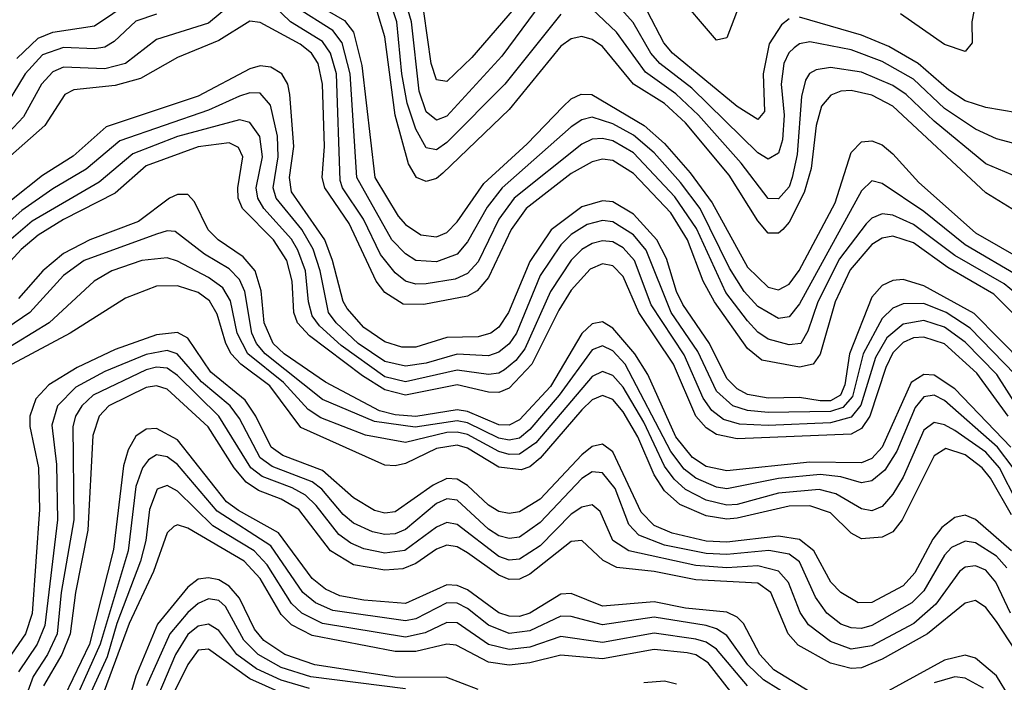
# Model space of a CAD drawing. Header units: inches. Extents: x 501365 to 657855, y 482276 to 547543.
# Tile 575 of 656: x 597006 to 598905, y 513257 to 514534. Entities that reach past the tile are written whole.
import ezdxf

# ---------------------------------------------------------------- set-up
doc = ezdxf.new("R2010")
doc.units = ezdxf.units.IN
doc.header["$MEASUREMENT"] = 0
doc.layers.add('A5591', color=7, linetype='Continuous')

msp = doc.modelspace()

# ---------------------------------------------------------------- linework, layer by layer
at = {"layer": 'A5591', "color": 5}
for points, elevation in [([(598050, 514618.3), (597936, 514464), (597830, 514348.3), (597810, 514340.5), (597790, 514356.6), (597776.5, 514396.5), (597761.5, 514530), (597745.3, 514585.3)], 3040), ([(598970, 514283.3), (598890, 514304.5), (598850, 514323.4), (598790, 514363.4), (598730, 514419.5), (598670, 514453.8), (598610, 514476), (598530, 514491.4), (598510, 514487.8), (598499.7, 514480.3), (598489.4, 514470.6), (598480, 514450), (598474.8, 514410), (598480.4, 514350), (598477.5, 514302.5), (598470, 514277.1), (598450, 514265.2), (598430, 514277.9), (598302.4, 514402.4), (598241.1, 514450), (598223.7, 514470), (598189.1, 514529.1), (598110, 514617.7)], 3040), ([(598397.1, 514570), (598370, 514499.3), (598350, 514494.8), (598269.6, 514589.6)], 2980), ([(597430, 514577.9), (597370, 514527.9), (597270, 514496.1), (597210, 514450), (597170, 514439.7), (597090, 514442.8), (597070, 514433.9), (597047.9, 514410), (597013.2, 514346.8), (596954.5, 514285.5)], 3160), ([(597000.5, 514459.5), (597041.4, 514498.6), (597070, 514510.1), (597150, 514522.6), (597220.7, 514570)], 3120), ([(598937.9, 513997.9), (598904.9, 514024.9), (598810, 514079.5), (598730, 514139.7), (598690, 514157.3), (598670, 514159.7), (598650, 514151.7), (598638.9, 514141), (598587.1, 514072.9), (598545.4, 513990), (598526.1, 513933.9), (598512.9, 513910), (598490, 513907.1), (598450, 513918.6), (598430, 513932), (598410, 513953.5), (598368, 514008), (598311.7, 514131.7), (598270, 514192.8), (598190, 514277.3), (598150, 514300.6), (598130, 514305.3), (598110, 514303.7), (598090, 514294.5), (597959.8, 514190), (597929.9, 514150), (597890, 514067.4), (597870, 514044.8), (597845.9, 514034.1), (597790, 514024.7), (597770, 514024.4), (597750.1, 514030.1), (597730, 514046.2), (597701.6, 514081.6), (597669, 514150), (597628.8, 514210), (597624, 514224), (597617, 514430), (597605.6, 514470), (597590, 514492.1), (597528.2, 514530), (597478.4, 514578.4)], 3160), ([(597570, 514568.7), (597632.5, 514532.5), (597650, 514510), (597665.8, 514445.9), (597690.7, 514230), (597735.8, 514155.8), (597750, 514139.1), (597779.6, 514119.6), (597810, 514115.7), (597830, 514124.2), (597850, 514144.8), (597901.3, 514218.7), (597984.9, 514295.1), (598053.4, 514366.6), (598070, 514381.9), (598089.1, 514390.9), (598109.8, 514390.2), (598210.3, 514330.3), (598250, 514295.6), (598299.2, 514239.2), (598341.5, 514181.5), (598410, 514057.4), (598450, 514018.6), (598470, 514013.4), (598480.9, 514019.1), (598490, 514024.2), (598509.3, 514050.7), (598578.8, 514181.2), (598610, 514278.4), (598630, 514298.6), (598650, 514300.8), (598670, 514292.9), (598690, 514275.7), (598740.3, 514220.3), (598850, 514123.3), (598990, 514043.3)], 3120), ([(598050, 514544.8), (597941.5, 514410), (597830, 514297.6), (597810, 514283.7), (597790, 514287.3), (597770, 514323.2), (597753.4, 514373.4), (597743, 514430), (597733.3, 514530), (597719.9, 514570)], 3060), ([(597971.7, 514570), (597878.3, 514461.7), (597830, 514415.4), (597810, 514418.5), (597799.5, 514450), (597785.4, 514550)], 3020), ([(597270, 514545), (597230, 514531.6), (597187.8, 514492.2), (597170, 514481.5), (597150, 514478.1), (597090, 514480.9), (597050, 514466.3), (597016.5, 514430), (596968.7, 514351.3)], 3140), ([(598937.1, 514037.1), (598830, 514099.9), (598750, 514164.4), (598670, 514218.7), (598650, 514223.7), (598630, 514204.2), (598510, 513986.6), (598490, 513961.2), (598470, 513958), (598430, 513981.3), (598403.6, 514010), (598375.3, 514055.3), (598318.5, 514170), (598280.7, 514220.7), (598230, 514277.3), (598190, 514311.8), (598150, 514333.7), (598110, 514346.2), (598090, 514341.5), (598070, 514327.7), (597936.7, 514210), (597907.4, 514172.6), (597870, 514106), (597850, 514082.2), (597810, 514067.3), (597770, 514070), (597750, 514082.6), (597723.7, 514110), (597655.9, 514230), (597643.6, 514430), (597628, 514490), (597610, 514513.8), (597538.7, 514558.7)], 3140), ([(598970, 514138.7), (598870, 514200.5), (598690, 514367.9), (598650, 514388.5), (598610, 514397.5), (598590, 514396.4), (598570.9, 514389.1), (598552.7, 514367.3), (598542.5, 514330), (598532.5, 514247.5), (598519.2, 514200.8), (598490, 514144.2), (598477.9, 514130), (598470, 514122.4), (598450, 514122.7), (598430, 514146.4), (598374.5, 514234.5), (598290, 514335.3), (598250, 514372.6), (598189.7, 514410), (598130, 514482.6), (598110, 514495.9), (598090, 514502), (598070, 514497.5), (598050, 514483.2), (597950, 514361.1), (597821.9, 514238.1), (597810, 514228.3), (597790, 514222.6), (597771.1, 514230), (597756.2, 514256.2), (597730.3, 514350), (597710, 514501), (597695.6, 514550)], 3080), ([(598930.6, 514230.6), (598870, 514256.1), (598770, 514338.7), (598715.9, 514390), (598690, 514407.6), (598630, 514433.1), (598570, 514442.3), (598542.6, 514437.4), (598529.6, 514430.4), (598522.1, 514417.9), (598513.9, 514386.1), (598505.5, 514274.5), (598496.4, 514230), (598490, 514211.9), (598470, 514188.6), (598450, 514189.6), (598397.5, 514257.5), (598315.1, 514350), (598271.5, 514391.5), (598213.4, 514433.4), (598157.5, 514510), (598110, 514554.7)], 3060), ([(598490, 514536.2), (598475.5, 514524.5), (598452, 514488), (598440.2, 514430), (598442.8, 514357.2), (598430, 514341.9), (598390, 514366.8), (598265.2, 514470), (598248.8, 514490), (598216.7, 514550)], 3020), ([(598846.6, 514550), (598842.4, 514530), (598843.4, 514490), (598830, 514473.1), (598790, 514486.2), (598705.4, 514545.4)], 2980), ([(599010, 513880.8), (598885.2, 514005.2), (598796.4, 514056.4), (598730, 514103.9), (598690, 514116.6), (598670, 514113.2), (598650, 514101), (598607.9, 514052.1), (598579, 513990), (598550, 513889.5), (598536.6, 513870), (598510, 513864), (598437.7, 513877.7), (598410, 513900.1), (598346, 513990), (598324.6, 514030), (598294.3, 514110), (598261.7, 514161.6), (598190, 514238), (598150, 514262.7), (598130, 514265.1), (598110, 514260.5), (598070, 514237.8), (597982.8, 514170), (597954.2, 514130), (597910, 514037.3), (597888.5, 514011.5), (597870, 514001.5), (597785.4, 513985.4), (597745.6, 513985.6), (597710, 514008.3), (597693.8, 514030), (597641.5, 514141.5), (597594.5, 514210), (597589.5, 514230), (597593.6, 514290), (597590, 514410), (597581.4, 514450), (597568.6, 514470), (597547, 514487), (597470, 514529), (597450, 514531.6), (597390, 514494.1), (597310, 514461.2), (597239, 514421), (597190, 514407.6), (597110, 514399.4), (597092.9, 514390), (597054, 514330), (596988.1, 514271.9)], 3180), ([(598930, 514354.7), (598870, 514364.8), (598830, 514377.9), (598798.2, 514398.2), (598738.9, 514450), (598682.9, 514482.9), (598630, 514504.8), (598510, 514539.5)], 3020), ([(598943.7, 513870), (598847.5, 513967.5), (598750, 514021.4), (598710, 514033.1), (598690, 514031.1), (598670, 514022.1), (598650, 513999.5), (598606.6, 513890), (598597.9, 513830), (598589.4, 513810), (598570, 513799.6), (598550, 513799.5), (598510, 513805.6), (598450, 513804.4), (598410, 513811.9), (598390, 513822.2), (598370, 513842.3), (598336.3, 513910), (598285, 513985), (598272.7, 514010), (598253.7, 514073.7), (598235, 514110), (598190, 514159.2), (598150, 514183), (598130, 514185.3), (598090, 514173.4), (598030.9, 514129.1), (597990, 514068), (597949.1, 513970), (597930, 513941.2), (597914.9, 513930), (597890, 513923.1), (597830, 513921.8), (597770, 513902.9), (597743, 513903), (597710, 513913.1), (597670, 513940.9), (597637.6, 513977.6), (597630, 513991), (597609.5, 514070), (597594.2, 514110), (597530, 514202.2), (597526.6, 514230), (597534.8, 514290), (597526.9, 514390), (597523, 514410), (597511.7, 514430), (597490, 514443.1), (597470, 514445.3), (597450, 514439.9), (597350, 514387.1), (597172.3, 514327.7), (597108.8, 514271.2), (597050, 514233.9), (596990, 514186.5)], 3220), ([(598926.5, 513850), (598839.3, 513939.3), (598793.3, 513970), (598750, 513987.2), (598710, 513986.6), (598690, 513978.3), (598670, 513958.4), (598633.3, 513890), (598612.2, 513807.8), (598593.6, 513786.4), (598570, 513778.8), (598450, 513776.6), (598410, 513780.5), (598381.9, 513790), (598350, 513817.7), (598314.3, 513894.3), (598262.4, 513970), (598214.2, 514090), (598190, 514119.3), (598150, 514144.6), (598130, 514146.9), (598100.9, 514139.1), (598070, 514120.4), (598050, 514100.5), (598010, 514040.8), (597964.1, 513930), (597950, 513909.5), (597930, 513892.9), (597910, 513886.4), (597850, 513889.5), (597790, 513872.2), (597750, 513866.1), (597710, 513875.5), (597658.6, 513910), (597616.1, 513950), (597601.4, 513970), (597585.7, 514050), (597571.8, 514091.8), (597549.9, 514129.9), (597500.6, 514190), (597494.9, 514210), (597504.7, 514270), (597503.2, 514310), (597489.8, 514369.8), (597470, 514392.8), (597450, 514393.2), (597430, 514386.8), (597370, 514360.1), (597199.2, 514300.8), (597134.1, 514246), (597070, 514208.5), (597010, 514166.3), (596970, 514131.3)], 3240), ([(598929.3, 513790), (598891.2, 513850), (598830, 513912.3), (598790, 513941.4), (598750, 513954.4), (598710, 513947.5), (598679, 513921), (598657.1, 513882.9), (598628.8, 513791.2), (598610, 513767.6), (598570, 513757.1), (598450, 513751.9), (598394.4, 513754.4), (598363.6, 513763.6), (598340.9, 513780.9), (598324.2, 513804.2), (598287.8, 513887.8), (598224.3, 513984.3), (598191.7, 514070), (598170, 514094.5), (598150, 514105.7), (598130, 514107.9), (598110, 514102.8), (598090, 514090.9), (598070, 514070.5), (598029.9, 514010.1), (597980.1, 513899.9), (597962.8, 513877.2), (597941, 513859), (597930, 513852.5), (597910, 513850), (597850, 513858.6), (597750, 513835.9), (597710, 513845.7), (597626.3, 513906.3), (597584, 513944), (597570, 513963.3), (597562.9, 513990), (597557, 514050), (597542.6, 514090), (597530, 514111.3), (597477.1, 514170), (597465.3, 514190), (597462.1, 514210), (597474, 514270), (597469, 514309), (597450, 514336), (597430, 514341), (597310, 514308.9), (597224.1, 514275.9), (597158.8, 514221.2), (597030, 514145.9), (596989.1, 514110.9)], 3260), ([(598913.1, 513770), (598852.5, 513852.6), (598790, 513909.5), (598750, 513922), (598730, 513920.6), (598710, 513911.8), (598690, 513891.8), (598676.5, 513863.5), (598645.9, 513770), (598630, 513746.2), (598610, 513735), (598390, 513726.1), (598350, 513734.4), (598330, 513747.1), (598310, 513770), (598267.1, 513870), (598200.3, 513970), (598170, 514039.2), (598150, 514059.7), (598130, 514063.7), (598106.6, 514053.4), (598070, 514012.8), (598045.8, 513974.2), (597993.8, 513870), (597950, 513823.9), (597930, 513815.3), (597910, 513816.2), (597850, 513830.5), (597750, 513810.6), (597710, 513820.6), (597667.3, 513847.3), (597564.7, 513924.7), (597542, 513950), (597534.5, 513970), (597531.6, 514030), (597521.1, 514070), (597495.7, 514110), (597435.5, 514170), (597427.5, 514190), (597426.8, 514210), (597436, 514270), (597428.2, 514288.2), (597410, 514296.7), (597350, 514289.5), (597250, 514252.6), (597190, 514199.7), (597090, 514149), (597041.3, 514118.7), (597008.9, 514091.1), (596952.3, 514030)], 3280), ([(598918.2, 513710), (598810, 513822.5), (598770, 513849), (598750, 513850.3), (598725.4, 513834.6), (598669.9, 513710.1), (598650, 513688.2), (598630, 513679.8), (598530, 513681.4), (598370, 513664.1), (598330, 513672.5), (598303.9, 513690), (598271.6, 513730), (598217.4, 513850), (598192.8, 513890), (598150, 513939.8), (598130, 513951.7), (598110, 513947.8), (598090, 513929.1), (598030, 513827.3), (597970, 513762.5), (597950, 513752.4), (597930, 513752.9), (597870, 513779), (597850, 513782.2), (597770, 513769.4), (597730, 513772.2), (597700.2, 513780.2), (597595.6, 513835.6), (597516.1, 513890), (597494.9, 513910), (597477.4, 513950), (597471.7, 514011.7), (597460.3, 514050), (597437.2, 514077.2), (597389, 514110), (597369.3, 514129.3), (597343.2, 514183.2), (597330, 514197), (597310, 514197), (597295.1, 514190), (597234.9, 514145.1), (597141.4, 514110), (597090, 514083.2), (597050.3, 514050), (597003.6, 513996.4)], 3320), ([(598922.6, 513670), (598892.1, 513710), (598790, 513800.3), (598770, 513810.4), (598750, 513806.9), (598733.3, 513786.7), (598697.9, 513702.1), (598674.6, 513665.4), (598650, 513644.9), (598630, 513641.2), (598590, 513652.9), (598550, 513657.3), (598470, 513649.7), (598370, 513629.8), (598350, 513633.1), (598310.3, 513650.3), (598287.8, 513667.8), (598261.7, 513701.7), (598174.2, 513870), (598150, 513896), (598130, 513905.2), (598110, 513898), (598046.6, 513810), (597990, 513744.1), (597970, 513727.4), (597950, 513723.2), (597930, 513727.2), (597870, 513757.1), (597850, 513761), (597768.6, 513748.6), (597690, 513759.4), (597590, 513802), (597479.6, 513890), (597462.7, 513910), (597453.7, 513930), (597440.3, 514010), (597430, 514033.2), (597410, 514054.2), (597362.5, 514082.5), (597305.7, 514125.7), (597290, 514126.9), (597270, 514120.9), (597130, 514070), (597090, 514041.3), (597025.3, 513970), (596950, 513918.8)], 3340), ([(598930, 513603.1), (598895.8, 513670), (598870, 513700.1), (598810, 513741.9), (598790, 513752.9), (598770, 513757.4), (598750, 513742.8), (598710, 513652.4), (598690, 513619.7), (598670, 513595.7), (598650, 513587), (598630, 513591), (598580.2, 513620.2), (598548.4, 513628.4), (598470, 513621.5), (598390, 513599.5), (598370, 513598.2), (598330, 513607.8), (598290, 513628.2), (598268.4, 513648.4), (598250, 513673.4), (598210, 513758.1), (598170, 513825.9), (598150, 513848.3), (598130, 513855.9), (598110, 513846.2), (598001.6, 513718.4), (597970, 513696.5), (597950, 513695.9), (597930, 513701.5), (597870, 513734.6), (597850, 513739.2), (597830, 513738.4), (597750, 513719.2), (597672.9, 513732.9), (597586.8, 513766.8), (597562.5, 513782.5), (597514.9, 513834.9), (597445.7, 513890), (597425.6, 513930), (597412.4, 513992.4), (597397.4, 514017.4), (597370, 514037.5), (597310, 514069), (597290, 514075), (597241.1, 514070), (597183.3, 514050), (597149.6, 514030), (597062.5, 513950), (596967.8, 513892.2)], 3360), ([(598919.4, 513579.4), (598878.9, 513650), (598862.6, 513670), (598830, 513695.2), (598792.7, 513707.3), (598770, 513693.2), (598708.2, 513570), (598690, 513546.8), (598670, 513536.6), (598630, 513533.4), (598610, 513543.9), (598570, 513583.4), (598530, 513597.1), (598490, 513596.2), (598390, 513573), (598370, 513571.4), (598330, 513577.7), (598279.6, 513599.6), (598250, 513625.7), (598230, 513656.9), (598198.5, 513730), (598170, 513778.3), (598150, 513801.8), (598130, 513809.7), (598110, 513801), (598090, 513782), (598010, 513688.8), (597990, 513672.4), (597973.5, 513666.5), (597930, 513671.7), (597870, 513708.2), (597850, 513713.6), (597810, 513707.7), (597750, 513678.8), (597730, 513674.1), (597710, 513675.4), (597548.1, 513748.1), (597488.2, 513828.2), (597432.2, 513870), (597413.6, 513890), (597403.3, 513910), (597386.8, 513966.8), (597372.1, 513992.1), (597350, 514008), (597310, 514021.4), (597270, 514020.2), (597210, 513997.1), (597103.2, 513930), (596915.9, 513830)], 3380), ([(598919, 513510), (598850, 513570.8), (598830, 513578.6), (598810, 513574.2), (598784.9, 513555.1), (598767.7, 513532.3), (598732.5, 513467.5), (598710, 513442.8), (598650, 513410.8), (598623.1, 513410), (598590, 513429.6), (598570.6, 513450), (598538.1, 513510), (598510, 513532.1), (598470, 513538.4), (598370, 513526.9), (598330, 513528.6), (598264.4, 513544.4), (598230, 513559.1), (598204.7, 513584.7), (598150, 513700.9), (598130, 513715.8), (598110, 513711.1), (598090, 513695), (598010, 513610), (597970, 513585.2), (597950, 513582.2), (597930, 513586), (597910, 513598.3), (597870, 513636.4), (597850, 513648.4), (597830, 513649.4), (597803.4, 513636.6), (597730, 513585.3), (597710, 513582.9), (597690, 513588.2), (597650, 513612.1), (597590, 513665.1), (597513.7, 513693.7), (597491.1, 513710), (597461.6, 513770), (597440.7, 513800.7), (597374.4, 513854.4), (597330, 513919.9), (597310, 513931.1), (597270, 513926.9), (597190, 513898.2), (597116.5, 513863.5), (597062.1, 513830), (597036.9, 513803.1), (597025.2, 513770), (597025.5, 513750), (597042.1, 513670), (597043.8, 513590), (597030, 513389.2), (597017, 513350), (596976, 513290)], 3420), ([(598910, 513477.4), (598890, 513500), (598850, 513525.3), (598830, 513528.8), (598803.7, 513516.3), (598790, 513501.7), (598750, 513432.9), (598727.2, 513410), (598650, 513366.2), (598630, 513360.5), (598610, 513361.5), (598590, 513369), (598563.1, 513390), (598540.8, 513420.8), (598510, 513488.9), (598490, 513503.6), (598451, 513511), (598370, 513503.2), (598330, 513504.7), (598250, 513521), (598200.2, 513540.2), (598180.8, 513560.8), (598154.5, 513630), (598130, 513660.5), (598110, 513662.4), (598090, 513649.7), (598010, 513564.5), (597970, 513536.5), (597950, 513533.7), (597930, 513539.1), (597910, 513551.6), (597850, 513607.9), (597830, 513610.4), (597810, 513601.6), (597750, 513551.1), (597730, 513542.6), (597710, 513541.5), (597686.7, 513546.7), (597650, 513563.7), (597630, 513580.1), (597588.9, 513628.9), (597570, 513643), (597492.9, 513672.9), (597470, 513689.6), (597430, 513765), (597411.9, 513790), (597356.3, 513836.3), (597309.7, 513889.7), (597290, 513896.2), (597250, 513888.4), (597170, 513855.8), (597114.4, 513825.6), (597078.9, 513790), (597067.5, 513752.5), (597076.8, 513676.8), (597078.8, 513570), (597054, 513366), (597039.5, 513330), (597003.3, 513276.7)], 3440), ([(598917.2, 513390), (598889.2, 513450), (598870, 513472.8), (598850, 513481.3), (598830, 513478.6), (598818.8, 513470), (598773, 513407), (598730.9, 513370), (598650, 513327.2), (598610, 513320.2), (598570, 513335.4), (598527.3, 513367.3), (598511.3, 513391.3), (598489.1, 513449.1), (598470, 513471.1), (598430, 513480.9), (598370, 513477.2), (598310, 513481.7), (598180.7, 513510), (598149.8, 513529.8), (598125.7, 513585.7), (598110, 513598.8), (598090, 513594.5), (598070, 513581.1), (598010, 513519.6), (597970, 513494), (597950, 513492.1), (597930, 513499.5), (597850, 513560.9), (597830, 513564.7), (597810, 513555.7), (597749, 513511), (597710, 513505.6), (597670, 513514.2), (597644.7, 513524.7), (597621.3, 513541.3), (597577.7, 513597.7), (597557.2, 513617.2), (597531.6, 513631.6), (597473.3, 513653.3), (597451.9, 513670), (597389.9, 513769.9), (597310, 513848.5), (597290, 513862.4), (597270, 513864.4), (597250, 513858.9), (597147.8, 513810), (597125.7, 513790), (597113.2, 513770), (597108.4, 513750), (597110, 513570), (597086.1, 513430), (597078.1, 513350), (597059.6, 513310), (597031.9, 513268.1), (597010.8, 513209.2)], 3460), ([(598986.8, 513226.8), (598890, 513374.1), (598870, 513400.8), (598850, 513414.1), (598830, 513409.1), (598757.2, 513350), (598670, 513300.9), (598630, 513284.7), (598610, 513283.4), (598570, 513293.8), (598507.9, 513327.9), (598488.5, 513350), (598455.2, 513430), (598430, 513447.6), (598310, 513454.5), (598229.9, 513470.1), (598158.1, 513478.1), (598131.5, 513491.5), (598090, 513530.2), (598070, 513528.4), (597990, 513465.1), (597970, 513455.5), (597950, 513454.8), (597930, 513463), (597870, 513506.4), (597850, 513517.8), (597830, 513520.8), (597810, 513513.5), (597770, 513485.9), (597744.9, 513475.1), (597710, 513472.6), (597650, 513483.4), (597605.3, 513510), (597544.3, 513590), (597510.3, 513610), (597466.6, 513626.6), (597442.5, 513642.5), (597419.3, 513670), (597369.3, 513749.3), (597290, 513822.1), (597270, 513828.5), (597250, 513825.2), (597177.6, 513790), (597159.2, 513770), (597147.2, 513732.8), (597137.1, 513550), (597113.4, 513430), (597103.2, 513350), (597086.8, 513310), (597052, 513250)], 3480), ([(598530, 513238), (598460.5, 513280.5), (598433.6, 513310), (598402.3, 513370), (598390, 513382.3), (598370, 513391.6), (598290, 513399.8), (598230, 513411.9), (598130, 513403.6), (598070, 513427.8), (598050, 513426.6), (597990, 513390), (597970, 513383.8), (597950, 513384), (597930, 513390.8), (597870, 513434.7), (597850, 513443.1), (597830, 513444.4), (597750, 513408.3), (597670, 513414.7), (597623.4, 513423.4), (597596, 513436), (597570, 513456.5), (597504.8, 513544.8), (597427.6, 513587.6), (597404.9, 513604.9), (597310, 513724), (597270, 513746), (597250, 513744.5), (597230, 513731.2), (597215.2, 513704.8), (597206.1, 513673.9), (597187, 513513), (597140.7, 513330), (597092.5, 513230)], 3520), ([(598527.6, 513207.6), (598441.1, 513261.1), (598410.5, 513290), (598370, 513347), (598350, 513360), (598330, 513365.9), (598230, 513382.3), (598130, 513367.6), (598070, 513383.2), (598050, 513383.9), (597990, 513355.6), (597950, 513350.9), (597910, 513366.8), (597870, 513398.9), (597850, 513409.2), (597829.9, 513410.1), (597770, 513379.2), (597750, 513374.9), (597610, 513395.3), (597576.4, 513410), (597552.1, 513430), (597490, 513519.5), (597386.5, 513586.5), (597310, 513676.7), (597290, 513691.5), (597270, 513695), (597254.1, 513685.9), (597242.8, 513670), (597230, 513634.4), (597215.1, 513510), (597161.2, 513330), (597116.3, 513230)], 3540), ([(598409.6, 513249.6), (598350, 513320.7), (598330, 513333.8), (598310, 513339.8), (598230, 513351.1), (598130, 513333.6), (598050, 513344.7), (597990, 513324.1), (597950, 513319.7), (597910, 513329.6), (597850, 513371.2), (597830, 513372.2), (597788.1, 513351.9), (597750, 513343.9), (597590, 513370.1), (597550, 513389.6), (597530, 513408.8), (597483.3, 513483.2), (597458, 513510), (597378.5, 513558.5), (597310, 513625.1), (597290, 513636.1), (597271.2, 513628.8), (597256, 513590), (597249, 513530), (597238.8, 513490), (597193.4, 513370), (597174.4, 513305.6), (597140, 513230)], 3560), ([(598378, 513238), (598334, 513294), (598310, 513309.3), (598293.6, 513313.6), (598230, 513319.6), (598130, 513301.9), (598050, 513308.8), (597990, 513294.1), (597950, 513289.7), (597910, 513295.5), (597848.1, 513328.1), (597830, 513330.2), (597770, 513316.1), (597730, 513315.9), (597570, 513346.7), (597530, 513367.7), (597510, 513387.2), (597470, 513456.7), (597439, 513490), (597330, 513553.7), (597310, 513560.3), (597303.1, 513556.9), (597290, 513544.9), (597263.9, 513470), (597217, 513370), (597157.5, 513210)], 3580), ([(597890, 513242.8), (597830, 513265.8), (597730, 513266.2), (597575.5, 513290), (597517.4, 513310), (597477, 513337), (597458.8, 513358.8), (597430, 513419), (597410, 513442), (597390, 513454), (597370, 513458.3), (597350, 513455.5), (597330, 513440.1), (597271.6, 513368.4), (597230, 513268.5), (597206.8, 513190)], 3620), ([(597750, 513244.2), (597567.3, 513267.3), (597510, 513285.4), (597465.8, 513310), (597438.1, 513338.1), (597402.6, 513402.6), (597390, 513414.6), (597370, 513417.6), (597350, 513408.6), (597330, 513391.5), (597295.2, 513350), (597250.3, 513250)], 3640), ([(597564.6, 513244.6), (597510, 513260.6), (597462.6, 513282.6), (597425, 513310), (597390, 513356.5), (597370, 513368.7), (597350, 513364.6), (597330, 513348.7), (597306.1, 513310), (597272, 513230)], 3660), ([(597510, 513236.6), (597450, 513263.3), (597370, 513320.6), (597350, 513318.3), (597330, 513291), (597300.2, 513230)], 3680), ([(598965.4, 513145.4), (598890, 513269.2), (598850, 513303.1), (598830, 513309.1), (598790, 513299.4), (598654.9, 513225.1)], 3520), ([(598272.9, 513252.9), (598250, 513259.1), (598210, 513255.7)], 3620), ([(598865, 513245), (598830, 513264.4), (598810, 513266.9), (598770, 513255.4)], 3540)]:
    msp.add_lwpolyline(points, dxfattribs=dict(at, elevation=elevation))

doc.saveas('drawing.dxf')
